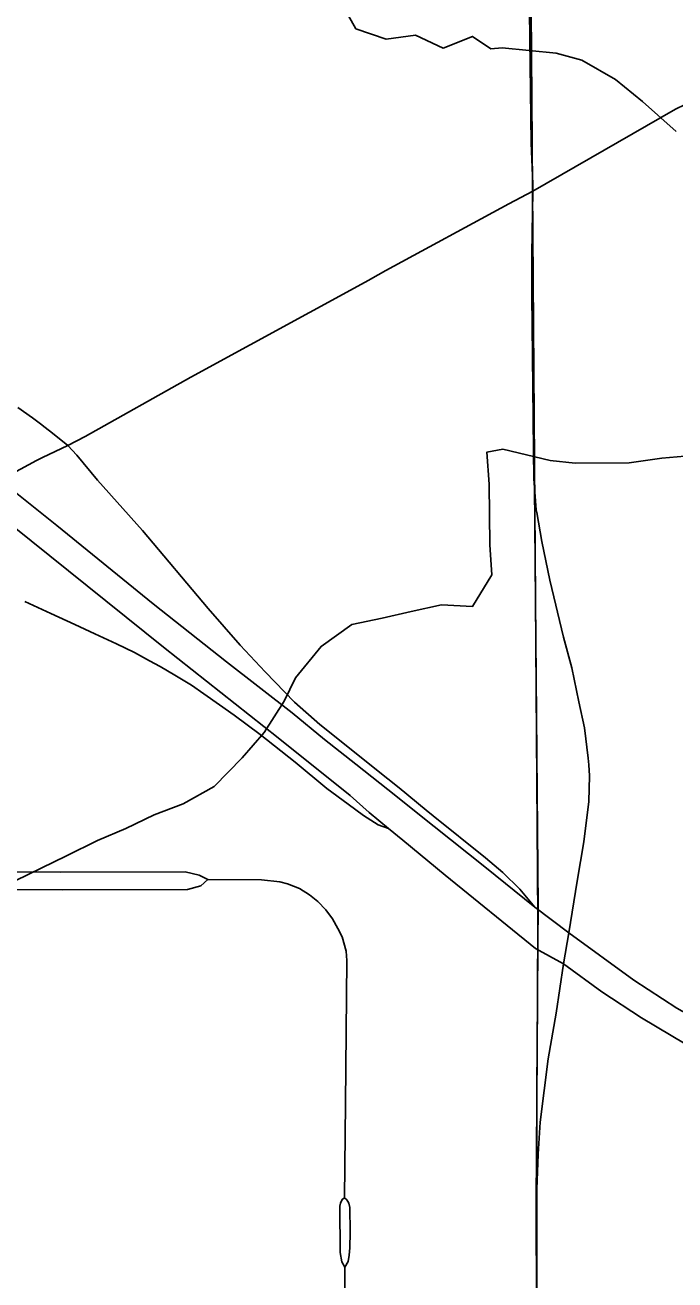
# Model space of a CAD drawing. Extents: x 0 to 34, y -5 to 22.
# Drawn here: x 3.786 to 4.064, y 20.071 to 20.607 of the extents above; entities that cross this region are included whole.
import ezdxf

# ---------------------------------------------------------------- set-up
doc = ezdxf.new("R2010")
doc.units = 0
for name, color, linetype in [('GM_X_City_Street', 7, 'Continuous'), ('GM_X_County_Road', 7, 'Continuous'), ('GM_X_Interchange_Ramps', 7, 'Continuous'), ('GM_X_Interstate_Route', 7, 'Continuous'), ('GM_X_Minor_River', 7, 'Continuous'), ('GM_X_State_Route', 7, 'Continuous'), ('GM_X_US_Route', 7, 'Continuous'), ('SC_Scratch2', 7, 'Continuous'), ('SH_Cut_Line', 7, 'Continuous')]:
    doc.layers.add(name, color=color, linetype=linetype)

msp = doc.modelspace()

# ---------------------------------------------------------------- linework, layer by layer
at = {"layer": 'GM_X_City_Street'}
for points in [[(3.53844, 20.30885), (3.53781, 20.30612), (3.53668, 20.30193), (3.53595, 20.29644), (3.53675, 20.29027), (3.5396, 20.27926), (3.54344, 20.27157), (3.54928, 20.26209), (3.55577, 20.25585), (3.5636, 20.24876), (3.56944, 20.24492), (3.56997, 20.24468), (3.57732, 20.24147), (3.58535, 20.23928), (3.59137, 20.23842), (3.60557, 20.23815), (3.62767, 20.23791), (3.71408, 20.2375), (3.71648, 20.23749), (3.80208, 20.23722), (3.85551, 20.23739), (3.86124, 20.23893), (3.86433, 20.24159)], [(3.53844, 20.30885), (3.54132, 20.30068), (3.54258, 20.29597), (3.5445, 20.28748), (3.54636, 20.28204), (3.54795, 20.2782), (3.5516, 20.27097), (3.55677, 20.26441), (3.56406, 20.25758), (3.56744, 20.25479), (3.57311, 20.25147), (3.5815, 20.24856), (3.5913, 20.24565), (3.60551, 20.24538), (3.6276, 20.24513), (3.71655, 20.245), (3.80115, 20.24471), (3.85458, 20.24489), (3.86052, 20.24346), (3.86433, 20.24159)], [(3.86433, 20.24159), (3.88719, 20.24151), (3.89507, 20.24065), (3.89832, 20.23979), (3.90345, 20.23773), (3.90774, 20.23508), (3.91125, 20.23225), (3.91476, 20.22858), (3.91758, 20.22481), (3.9199, 20.22061), (3.92169, 20.2171), (3.92349, 20.21102), (3.92366, 20.207), (3.92313, 20.14588), (3.92265, 20.10559)], [(3.92265, 20.10559), (3.92173, 20.10491), (3.92099, 20.10327), (3.92069, 20.10207), (3.9208, 20.08224), (3.92158, 20.07832), (3.92282, 20.07605)], [(3.92265, 20.10559), (3.9237, 20.10479), (3.92451, 20.10331), (3.92492, 20.10149), (3.92511, 20.09097), (3.92492, 20.08429), (3.92469, 20.0811), (3.92426, 20.07834), (3.92282, 20.07605)], [(3.92282, 20.07605), (3.92267, 20.04888), (3.92284, 20.0417), (3.92303, 20.03714), (3.92358, 20.03132), (3.94228, 20.03162), (3.94505, 20.03166), (3.97008, 20.03194), (3.99596, 20.03222), (4.00492, 20.0323)]]:
    msp.add_lwpolyline(points, dxfattribs=at)
at = {"layer": 'GM_X_County_Road'}
for p, q in [((4.00328, 20.53569), (4.00316, 20.53863)), ((4.00488, 20.39847), (4.0047, 20.3995))]:
    msp.add_line(p, q, dxfattribs=at)
for points in [[(4.00316, 20.53863), (4.00249, 20.55626), (4.00198, 20.60058), (4.00171, 20.62569), (4.00182, 20.65466)], [(4.0047, 20.3995), (4.00372, 20.41274), (4.00346, 20.4247), (4.0032, 20.45205), (4.00282, 20.49114), (4.00284, 20.50879), (4.00328, 20.53569)], [(4.02713, 20.29066), (4.02692, 20.2935), (4.02538, 20.3064), (4.02291, 20.31747), (4.01987, 20.33199), (4.01636, 20.34514), (4.01055, 20.36945), (4.00705, 20.38608), (4.00488, 20.39847)], [(4.00637, 20.13787), (4.00985, 20.16495), (4.01322, 20.18448), (4.01639, 20.20563), (4.01855, 20.21885), (4.02219, 20.24086), (4.02499, 20.25765), (4.02719, 20.27492), (4.02747, 20.28593), (4.02713, 20.29066)], [(4.00483, 20.0997), (4.00481, 20.10564), (4.00548, 20.1242), (4.00637, 20.13787)], [(4.00496, 20.06504), (4.00487, 20.08979), (4.00483, 20.0997)]]:
    msp.add_lwpolyline(points, dxfattribs=at)
at = {"layer": 'GM_X_Interchange_Ramps'}
for points in [[(3.8044, 20.42708), (3.79787, 20.43224), (3.79473, 20.43472), (3.79271, 20.43634), (3.78938, 20.43879), (3.78311, 20.44331)], [(3.9412, 20.28467), (3.91216, 20.30776), (3.90136, 20.31733), (3.88883, 20.33039), (3.87803, 20.34171), (3.86444, 20.35738), (3.83641, 20.39064), (3.81708, 20.41223), (3.80825, 20.42283), (3.8044, 20.42708)], [(3.78599, 20.36032), (3.79709, 20.35519), (3.80744, 20.35048), (3.81602, 20.34662), (3.82519, 20.34232), (3.83292, 20.33854), (3.83932, 20.33509), (3.84396, 20.33256), (3.85017, 20.32887), (3.85723, 20.32458), (3.86261, 20.32096), (3.86932, 20.31629), (3.87559, 20.31176), (3.88658, 20.30356), (3.90156, 20.2917), (3.91521, 20.28044), (3.92421, 20.27384), (3.93089, 20.26896), (3.93712, 20.26499), (3.9415, 20.26337)], [(3.96065, 20.26879), (3.95757, 20.27126), (3.94611, 20.28076), (3.9412, 20.28467)], [(4.0041, 20.22982), (3.99772, 20.23745), (3.99046, 20.24464), (3.98299, 20.25085), (3.96065, 20.26879)]]:
    msp.add_lwpolyline(points, dxfattribs=at)
at = {"layer": 'GM_X_Interstate_Route'}
for points in [[(3.77474, 20.41269), (3.77535, 20.41221), (3.79965, 20.39284), (3.84097, 20.35942), (3.87231, 20.33456), (3.90029, 20.3128), (3.91415, 20.3014), (3.92755, 20.2909), (3.9412, 20.28005)], [(3.76339, 20.40649), (3.76389, 20.40608), (3.84539, 20.34088), (3.89436, 20.30213), (3.92514, 20.27751), (3.93326, 20.27023), (3.9415, 20.26337)], [(3.9412, 20.28005), (3.961, 20.2643), (3.98269, 20.24696), (4.0041, 20.22982)], [(3.9415, 20.26337), (3.94763, 20.25838), (3.96571, 20.24353), (4.00441, 20.21215)], [(4.0041, 20.22982), (4.01855, 20.21885), (4.04647, 20.19861), (4.06483, 20.18657), (4.08789, 20.17372), (4.11176, 20.16168), (4.13441, 20.15291), (4.15624, 20.14536), (4.17747, 20.13924), (4.20807, 20.13209), (4.23623, 20.12822), (4.27031, 20.12536), (4.3962, 20.12312), (4.68879, 20.11908), (4.94261, 20.11393), (5.08416, 20.11287), (5.16249, 20.11051), (5.2218, 20.10982), (5.28437, 20.109)], [(4.00441, 20.21215), (4.01639, 20.20563), (4.03275, 20.19365), (4.04973, 20.18249), (4.07503, 20.16739), (4.10279, 20.15393), (4.12686, 20.14332), (4.15135, 20.13475), (4.17828, 20.12659), (4.2093, 20.12046), (4.23623, 20.11598), (4.2648, 20.11393), (4.3858, 20.11149), (4.60453, 20.10801), (4.94379, 20.10248), (5.0846, 20.09985), (5.14046, 20.09942)]]:
    msp.add_lwpolyline(points, dxfattribs=at)
at = {"layer": 'GM_X_Minor_River'}
for points in [[(3.99014, 20.59698), (3.98528, 20.59655), (3.97743, 20.6018), (3.96494, 20.59672), (3.9531, 20.60229), (3.94057, 20.60062), (3.9276, 20.60504), (3.921, 20.61676)], [(3.99014, 20.59698), (4.01318, 20.59468), (4.02419, 20.5917), (4.03864, 20.58342), (4.05006, 20.57399), (4.06453, 20.56115)], [(4.14939, 20.4442), (4.14816, 20.43885), (4.13719, 20.43498), (4.12695, 20.43378), (4.11407, 20.43295), (4.10347, 20.43098), (4.08946, 20.42672), (4.07848, 20.42476), (4.06826, 20.42242), (4.0584, 20.4216), (4.04439, 20.41962), (4.02127, 20.41948), (4.01065, 20.42056), (3.99041, 20.42551)], [(3.9904, 20.42551), (3.9836, 20.4242), (3.98451, 20.41051), (3.9848, 20.38464), (3.9857, 20.37171), (3.97749, 20.35831), (3.96418, 20.35892), (3.95128, 20.3561), (3.93877, 20.3533), (3.92588, 20.35049), (3.91268, 20.34121), (3.9018, 20.32777), (3.89697, 20.31782), (3.88838, 20.30441), (3.879, 20.29365), (3.86697, 20.28133), (3.85375, 20.27396), (3.84126, 20.26925), (3.82916, 20.2634), (3.81705, 20.25832), (3.80382, 20.2517), (3.7766, 20.23846)]]:
    msp.add_lwpolyline(points, dxfattribs=at)
at = {"layer": 'GM_X_State_Route'}
for points in [[(4.00328, 20.53569), (4.06417, 20.57068), (4.0973, 20.5867), (4.12382, 20.59664), (4.15419, 20.60326), (4.1912, 20.60713), (4.27449, 20.60801)], [(3.93387, 20.49815), (3.9404, 20.50176), (3.99301, 20.53027), (4.00328, 20.53569)], [(3.79096, 20.42057), (3.79355, 20.42196), (3.8044, 20.42708), (3.81182, 20.43085), (3.857, 20.45625), (3.93306, 20.4977), (3.93387, 20.49815)], [(3.76165, 20.40488), (3.76389, 20.40608), (3.77535, 20.41221), (3.79096, 20.42057)]]:
    msp.add_lwpolyline(points, dxfattribs=at)
at = {"layer": 'GM_X_US_Route'}
for points in [[(4.00564, 17.73271), (4.0095, 18.38684), (4.00982, 19.10966), (4.00502, 19.98137), (4.0049, 20.02656), (4.00469, 20.10338), (4.0052, 20.19056), (4.00534, 20.21442), (4.00547, 20.22988), (4.00389, 20.40985), (4.00305, 20.53691), (4.00161, 20.72799), (4.0011, 20.78574), (4.00024, 20.88442), (4.0002, 20.9), (2.1, 20.9), (2.1, 16.52208)], [(8.9, 20.9), (4.0002, 20.9), (4.00024, 20.88442), (4.0011, 20.78574), (4.00161, 20.72799), (4.00305, 20.53691), (4.00389, 20.40985), (4.00547, 20.22988), (4.00534, 20.21442), (4.0052, 20.19056), (4.00469, 20.10338), (4.0049, 20.02656), (4.00502, 19.98137), (4.00982, 19.10966), (4.0095, 18.38684), (4.00564, 17.73271)], [(3.76339, 20.40649), (3.76389, 20.40608), (3.84539, 20.34088), (3.89436, 20.30213), (3.92514, 20.27751), (3.93326, 20.27023), (3.9415, 20.26337)], [(3.9415, 20.26337), (3.94763, 20.25838), (3.96571, 20.24353), (4.00441, 20.21215)], [(4.00441, 20.21215), (4.01639, 20.20563), (4.03275, 20.19365), (4.04973, 20.18249), (4.07503, 20.16739), (4.10279, 20.15393), (4.12686, 20.14332), (4.15135, 20.13475), (4.17828, 20.12659), (4.2093, 20.12046), (4.23623, 20.11598), (4.2648, 20.11393), (4.3858, 20.11149), (4.60453, 20.10801), (4.94379, 20.10248), (5.0846, 20.09985), (5.14046, 20.09942)]]:
    msp.add_lwpolyline(points, dxfattribs=at)
at = {"layer": 'SC_Scratch2'}
msp.add_lwpolyline([(8.9, 20.9), (4.00051, 20.9), (4.0011, 20.78574), (4.00161, 20.72799), (4.00305, 20.53691), (4.0054, 20.22514), (4.0052, 20.19056), (4.00498, 20.15173), (4.00502, 19.98137), (4.00876, 19.10965), (4.00564, 17.73271)], dxfattribs=at)
at = {"layer": 'SH_Cut_Line'}
for points in [[(4.00564, 17.73271), (4.0095, 18.38684), (4.00982, 19.10966), (4.00502, 19.98137), (4.0049, 20.02656), (4.00469, 20.10338), (4.0052, 20.19056), (4.00534, 20.21442), (4.00547, 20.22988), (4.00389, 20.40985), (4.00305, 20.53691), (4.00161, 20.72799), (4.0011, 20.78574), (4.00024, 20.88442), (4.0002, 20.9), (2.1, 20.9), (2.1, 16.52208)], [(8.9, 20.9), (4.0002, 20.9), (4.00024, 20.88442), (4.0011, 20.78574), (4.00161, 20.72799), (4.00305, 20.53691), (4.00389, 20.40985), (4.00547, 20.22988), (4.00534, 20.21442), (4.0052, 20.19056), (4.00469, 20.10338), (4.0049, 20.02656), (4.00502, 19.98137), (4.00982, 19.10966), (4.0095, 18.38684), (4.00564, 17.73271)]]:
    msp.add_lwpolyline(points, dxfattribs=at)

doc.saveas('drawing.dxf')
